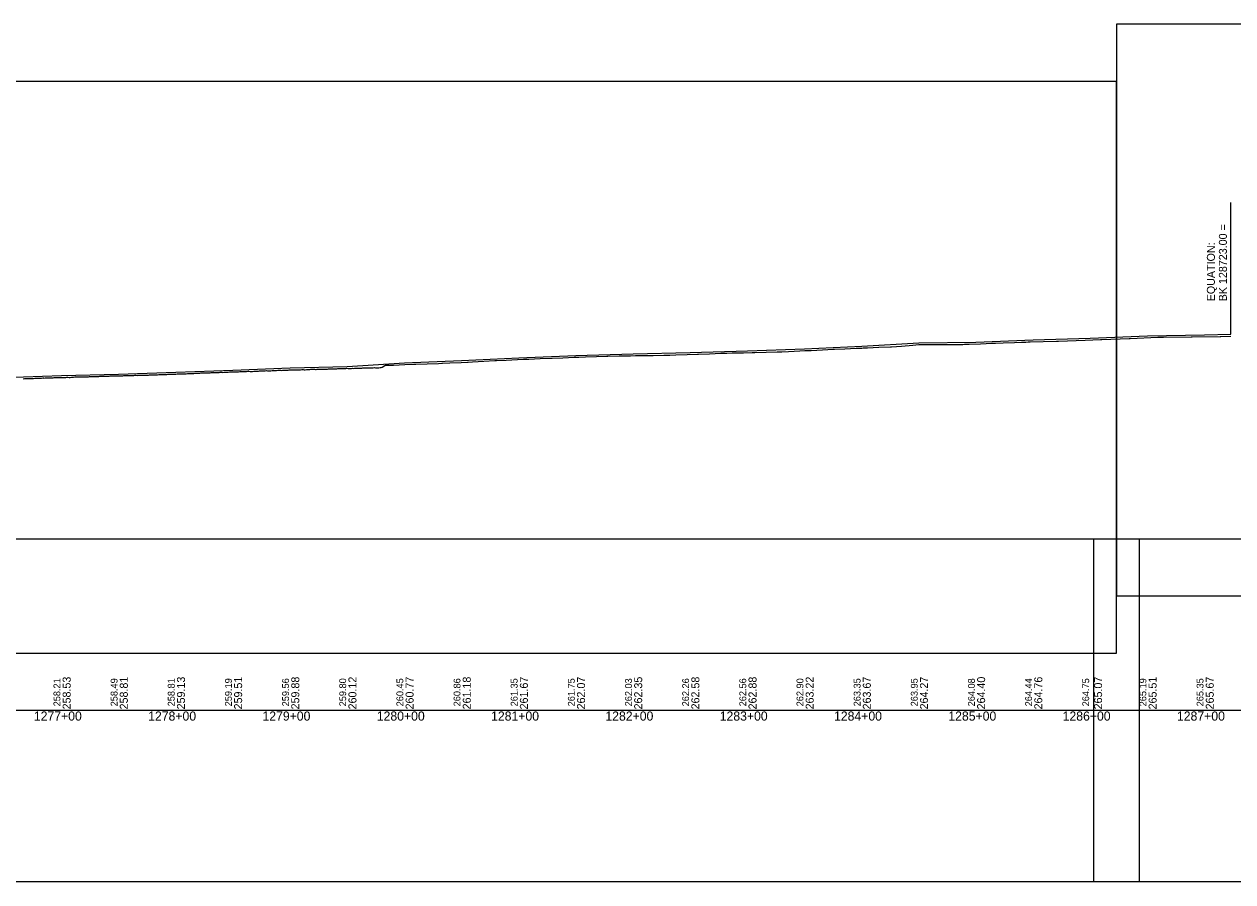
# Model space of a CAD drawing. Extents: x 2898 to 49495, y -15038 to -13538.
# Drawn here: x 17021 to 18078, y -15038 to -14288 of the extents above; entities that cross this region are included whole.
import ezdxf

# ---------------------------------------------------------------- set-up
doc = ezdxf.new("R2010")
doc.units = 0
for name, color, linetype in [('RD_DDB_Profile_EX', 7, 'Continuous'), ('RD_DDB_Profile_PR', 7, 'Continuous'), ('RD_DDB_StaTX', 7, 'Continuous'), ('RD_DDB_StripGrade', 7, 'Continuous'), ('RD_DDB_VCLbl', 7, 'Continuous'), ('RD_GPK_Profile_Cell', 7, 'Continuous'), ('RD_SHT_ShtClip', 7, 'Continuous')]:
    doc.layers.add(name, color=color, linetype=linetype)

msp = doc.modelspace()

# ---------------------------------------------------------------- linework, layer by layer
at = {"layer": 'RD_DDB_Profile_EX'}
for points in [[(17373.4, -14585.5), (17383.2, -14585.2), (17386.2, -14585), (17386.8, -14585), (17393.1, -14584.7), (17403, -14584.2), (17408.7, -14583.9), (17409.2, -14583.9), (17412.9, -14583.7), (17422.8, -14583.2), (17432.6, -14582.6), (17433.7, -14582.6), (17434, -14582.6), (17442.5, -14582.2), (17452.4, -14581.8), (17457.6, -14581.5), (17462.3, -14581.3), (17472.1, -14580.9), (17482.3, -14580.5), (17482.6, -14580.5), (17491.9, -14580.1), (17501.8, -14579.8), (17505.4, -14579.6), (17505.9, -14579.6), (17511.7, -14579.4), (17521.5, -14579), (17530.4, -14578.7), (17531, -14578.7), (17531.4, -14578.7), (17541.3, -14578.5), (17551.2, -14578.4), (17555.4, -14578.3), (17556.1, -14578.3), (17561, -14578.2), (17570.9, -14578.1), (17580.4, -14577.9), (17580.8, -14577.9), (17581.1, -14577.9), (17585.5, -14577.8), (17590.7, -14577.6), (17600.6, -14577.3), (17609.8, -14577), (17610.5, -14577), (17620.3, -14576.6), (17630.2, -14576.3), (17634.8, -14576.2), (17635.3, -14576.2), (17640.1, -14576), (17649.9, -14575.8), (17657.5, -14575.6), (17658.4, -14575.5), (17659.8, -14575.5), (17669.7, -14575.2), (17679.6, -14575), (17682.4, -14574.9), (17683.4, -14574.9), (17689.4, -14574.6), (17699.3, -14574.1), (17703.7, -14573.9), (17704.6, -14573.9), (17709.2, -14573.7), (17719.1, -14573.2), (17728.4, -14572.8), (17729, -14572.8), (17729.6, -14572.8), (17738.8, -14572.4), (17748.7, -14571.9), (17753.5, -14571.7), (17754.6, -14571.6), (17758.6, -14571.5), (17768.5, -14571), (17778.6, -14570.6), (17779.5, -14570.5), (17788.2, -14569.9), (17798.1, -14569.1), (17803.3, -14568.7), (17804.5, -14568.7), (17804.9, -14568.7), (17808, -14568.7), (17817, -14568.6), (17817.9, -14568.6), (17818.5, -14568.6), (17827.7, -14568.6), (17837.6, -14568.5), (17842, -14568.5), (17843.3, -14568.4), (17845.3, -14568.4), (17847.5, -14568.3), (17857.4, -14567.9), (17867.2, -14567.5), (17868.3, -14567.5), (17870.4, -14567.4), (17877.1, -14567.1), (17887, -14566.8), (17893.3, -14566.5), (17893.9, -14566.5), (17896.9, -14566.4), (17898.9, -14566.3), (17900.9, -14566.3), (17923.9, -14565.6), (17925.7, -14565.6)], [(17925.7, -14565.6), (17949, -14564.9), (17962.2, -14564.3), (17963.4, -14564.3), (17987.3, -14563.2), (17988.3, -14563.2), (18012.5, -14562.1), (18013.2, -14562.1), (18017.4, -14562.1), (18041.7, -14561.8), (18042.5, -14561.8), (18067, -14561.6), (18067.5, -14561.6), (18076.4, -14561.3)], [(17149.5, -14594.6), (17150.5, -14594.5), (17151.5, -14594.5), (17152.5, -14594.5), (17153.5, -14594.4), (17154.5, -14594.3), (17155.5, -14594.2), (17156.1, -14594.3), (17156.5, -14594.3), (17157.5, -14594.2), (17158.5, -14594.2), (17159.5, -14594.2), (17160.5, -14594.1), (17161.5, -14594.1), (17162.5, -14594.1), (17163.5, -14594), (17164.3, -14593.9), (17165.3, -14593.9), (17166.3, -14593.9), (17167.3, -14593.9), (17168.3, -14594), (17169.3, -14594), (17170.3, -14593.7), (17171.3, -14593.7), (17172.3, -14593.7), (17173.3, -14593.7), (17174.3, -14593.6), (17175.3, -14593.5), (17175.8, -14593.5), (17176.3, -14593.5), (17177.3, -14593.4), (17178.3, -14593.3), (17179.3, -14593.4), (17180.3, -14593.3), (17181.3, -14593.3), (17182.3, -14593.3), (17183.3, -14593.3), (17184.3, -14593.1), (17185.3, -14593.2), (17185.7, -14593.2), (17186.3, -14593.2), (17187.3, -14593.1), (17188.3, -14593), (17189.3, -14593), (17190.3, -14593), (17191.3, -14593), (17192.3, -14592.9), (17193.3, -14592.9), (17194.3, -14593), (17195.6, -14592.9), (17196.3, -14592.9), (17197.3, -14592.7), (17198.3, -14592.7), (17199.3, -14592.7), (17200.3, -14592.6), (17201.3, -14592.6), (17202.3, -14592.6), (17203.3, -14592.5), (17204.3, -14592.5), (17205.5, -14592.5), (17206.3, -14592.4), (17207.3, -14592.5), (17208.3, -14592.4), (17209.3, -14592.3), (17210.3, -14592.3), (17211.3, -14592.3), (17212.3, -14592.3), (17213.3, -14592.1), (17214.3, -14592.1), (17215.3, -14592.1), (17216.3, -14592), (17217.3, -14591.9), (17218.3, -14592.1), (17219.3, -14592.1), (17220.6, -14592.1), (17221.6, -14592), (17222.6, -14591.8), (17223.6, -14591.9), (17224.6, -14591.9), (17225.2, -14591.9), (17225.6, -14591.8), (17226.6, -14591.7), (17227.6, -14591.6), (17228.6, -14591.6), (17229.6, -14591.6), (17230.6, -14591.5), (17231.6, -14591.5), (17232.6, -14591.4), (17233.6, -14591.5), (17234.6, -14591.5), (17235.1, -14591.5), (17235.6, -14591.5), (17236.6, -14591.5), (17237.6, -14591.3), (17238.6, -14591.3), (17239.6, -14591.2), (17240.6, -14591.2), (17241.6, -14591.2), (17242.6, -14591.1), (17243.6, -14591), (17244.6, -14591)], [(17244.6, -14591), (17245, -14591.1), (17245.6, -14591.2), (17246.6, -14591.1), (17247.6, -14591), (17248.6, -14591), (17249.6, -14590.9), (17250.6, -14590.9), (17251.6, -14590.9), (17252.6, -14590.7), (17253.6, -14590.7), (17254.8, -14590.7), (17255.6, -14590.7), (17256.6, -14590.7), (17257.6, -14590.6), (17258.6, -14590.6), (17259.6, -14590.7), (17260.6, -14590.7), (17261.6, -14590.7), (17262.6, -14590.7), (17263.6, -14590.5), (17264.7, -14590.5), (17265.6, -14590.6), (17266.6, -14590.6), (17267.6, -14590.4), (17268.6, -14590.5), (17269.6, -14590.5), (17270.6, -14590.3), (17271.6, -14590.2), (17272.6, -14590.2), (17273.6, -14590.2), (17274.6, -14590.2), (17275.6, -14590.3), (17276.3, -14590.3), (17277.1, -14590.2), (17278.1, -14590.1), (17279.1, -14590.1), (17280.1, -14590.2), (17281.1, -14590.2), (17282.1, -14590.2), (17283.1, -14590.1), (17284.1, -14590.1), (17284.5, -14590.1), (17285.1, -14590.1), (17286.1, -14590.1), (17287.1, -14590), (17288.1, -14589.9), (17289.1, -14589.9), (17290.1, -14589.9), (17291.1, -14589.8), (17292.1, -14589.8), (17293.1, -14589.9), (17294.4, -14589.9), (17295.1, -14589.7), (17296.1, -14589.7), (17297.1, -14589.6), (17298.1, -14589.7), (17299.1, -14589.7), (17300.1, -14589.6), (17301.1, -14589.5), (17302.1, -14589.6), (17303.1, -14589.4), (17304.2, -14589.5), (17305.1, -14589.5), (17306.1, -14589.6), (17307.1, -14589.5), (17308.1, -14589.4), (17309.1, -14589.5), (17310.1, -14589.4), (17311.1, -14589.4), (17312.1, -14589.4), (17313.1, -14589.3), (17314.1, -14589.3), (17315.1, -14589.3), (17316.1, -14589.2), (17317.1, -14589.1), (17318.1, -14589.1), (17319.1, -14589.1), (17320.1, -14589.1), (17321.1, -14589), (17322.1, -14589), (17323.1, -14589), (17324.1, -14588.9), (17325.1, -14588.9), (17326.1, -14588.9), (17327.1, -14588.8), (17328.1, -14588.9), (17329.1, -14588.9), (17330.1, -14588.9), (17331.1, -14588.9), (17332.1, -14588.7), (17333.1, -14588.7), (17333.9, -14588.3), (17336.3, -14586.9), (17336.9, -14586.8), (17343.7, -14586.6), (17353.6, -14586.2), (17361.2, -14585.9), (17361.9, -14585.9), (17363.5, -14585.9), (17373.4, -14585.5)], [(17020, -14598.5), (17021, -14598.4), (17022, -14598.3), (17023, -14598.4), (17024, -14598.4), (17025, -14598.4), (17026, -14598.3), (17027, -14598.2), (17027.7, -14598.2), (17028, -14598.2), (17029, -14598.2), (17030, -14598.1), (17031, -14598), (17032, -14598), (17033, -14598), (17034, -14598), (17035, -14598), (17036, -14597.9), (17037, -14597.8), (17037.5, -14597.8), (17038, -14597.9), (17039, -14597.8), (17040, -14597.8), (17041, -14597.8), (17042, -14597.7), (17043, -14597.7), (17044, -14597.6), (17045, -14597.6), (17046, -14597.6), (17047, -14597.5), (17047.4, -14597.5), (17048, -14597.5), (17049, -14597.5), (17050, -14597.4), (17051, -14597.4), (17052, -14597.4)], [(17052, -14597.4), (17052.3, -14597.4), (17053, -14597.4), (17054, -14597.4), (17055, -14597.4), (17056, -14597.4), (17057.3, -14597.3), (17058, -14597.2), (17059, -14597.2), (17060, -14597.3), (17061, -14597.3), (17062, -14597.2), (17063, -14597.2), (17064, -14597.1), (17065, -14597), (17066, -14597), (17067.2, -14597), (17068, -14596.9), (17069, -14597), (17070, -14596.9), (17071, -14596.8), (17072, -14596.8), (17073, -14596.8), (17074, -14596.8), (17075, -14596.9), (17076, -14596.9), (17077, -14596.8), (17078, -14596.7), (17079, -14596.6), (17080, -14596.6), (17081, -14596.6), (17082, -14596.6), (17083, -14596.5), (17084, -14596.5), (17085, -14596.6), (17086, -14596.5), (17087, -14596.3), (17088, -14596.3), (17089, -14596.3), (17090, -14596.2), (17091, -14596.3), (17092, -14596.3), (17093, -14596.2), (17094, -14596.2), (17095, -14596.2), (17096, -14596.1), (17097, -14596.1), (17098, -14596.1), (17099, -14596), (17100, -14596.1), (17101, -14596.1), (17102, -14596), (17103, -14596), (17104, -14596), (17105, -14595.9), (17106, -14595.9), (17106.7, -14595.9), (17107, -14595.9), (17108, -14595.8), (17109, -14595.8), (17110, -14595.8), (17111, -14595.8), (17112, -14595.7), (17112.5, -14595.7), (17113.5, -14595.7), (17114.5, -14595.7), (17115.5, -14595.6), (17116.6, -14595.6), (17117.5, -14595.5), (17118.5, -14595.5), (17119.5, -14595.6), (17120.5, -14595.5), (17121.5, -14595.4), (17122.5, -14595.5), (17123.5, -14595.5), (17124.5, -14595.5), (17125.5, -14595.4), (17126.5, -14595.4), (17127.5, -14595.4), (17128.5, -14595.4), (17129.5, -14595.3), (17130.5, -14595.2), (17131.5, -14595.2), (17132.5, -14595.2), (17133.5, -14595.1), (17134.5, -14595.1), (17135.5, -14595.1), (17136.5, -14595.1), (17137.5, -14595), (17138.5, -14594.9), (17139.5, -14594.9), (17140.5, -14594.9), (17141.5, -14594.9), (17142.5, -14594.7), (17143.5, -14594.7), (17144.5, -14594.7), (17145.5, -14594.7), (17146.5, -14594.6), (17147.5, -14594.6), (17148.5, -14594.6), (17149.5, -14594.6)]]:
    msp.add_lwpolyline(points, dxfattribs=at)
at = {"layer": 'RD_DDB_Profile_PR'}
msp.add_lwpolyline([(17003.4, -14597.4), (17053.4, -14595.8), (17103.4, -14594.4), (17153.4, -14592.8), (17203.4, -14590.9), (17253.4, -14589.1), (17303.4, -14587.9), (17353.4, -14584.6), (17403.4, -14582.6), (17453.4, -14580.1), (17503.4, -14578.1), (17553.4, -14576.7), (17603.4, -14575.6), (17653.4, -14574.1), (17703.4, -14572.4), (17753.4, -14570.1), (17803.4, -14567.1), (17853.4, -14566.5), (17903.4, -14564.6), (17953.4, -14563.1), (18003.4, -14560.9), (18053.4, -14560.1), (18076.4, -14559.6)], dxfattribs=at)
at = {"layer": 'RD_DDB_VCLbl'}
for p, q in [((18076.4, -14559.6), (18076.4, -14444.4)), ((18076.4, -14561.3), (18076.4, -14561.3))]:
    msp.add_line(p, q, dxfattribs=at)
at = {"layer": 'RD_GPK_Profile_Cell'}
msp.add_line((2976.1, -14888.5), (48721.1, -14888.5), dxfattribs=at)
at = {"layer": 'RD_SHT_ShtClip'}
for points in [[(17976.4, -14288.5), (17976.4, -14788.5), (19475.4, -14788.5), (19475.4, -14788.5), (19475.4, -14288.5), (19475.4, -14288.5)], [(17976.2, -14838.5), (17976.2, -14338.5), (17976.2, -14338.5), (16476.4, -14338.5), (16476.4, -14838.5)], [(16456.4, -14738.5), (17996.1, -14738.5), (17996.1, -15038.5), (16456.4, -15038.5)], [(17956.4, -14738.5), (19495.4, -14738.5), (19495.4, -15038.5), (17956.4, -15038.5)]]:
    msp.add_lwpolyline(points, close=True, dxfattribs=at)

# ---------------------------------------------------------------- texts
at = {"layer": 'RD_DDB_Profile_PR'}
for s, p in [('BK 128723.00 =', (18072.9, -14530.8)), ('EQUATION:', (18062.4, -14530.8))]:
    msp.add_text(s, height=7, rotation=90, dxfattribs=at).set_placement(p)
at = {"layer": 'RD_DDB_StaTX'}
for s, p in [('1277+00', (17029.2, -14897.5)), ('1278+00', (17129.2, -14897.5)), ('1279+00', (17229.2, -14897.5)), ('1280+00', (17329.2, -14897.5)), ('1281+00', (17429.2, -14897.5)), ('1282+00', (17529.2, -14897.5)), ('1283+00', (17629.2, -14897.5)), ('1284+00', (17729.2, -14897.5)), ('1285+00', (17829.2, -14897.5)), ('1286+00', (17929.2, -14897.5)), ('1287+00', (18029.2, -14897.5))]:
    msp.add_text(s, height=8, dxfattribs=at).set_placement(p)
at = {"layer": 'RD_DDB_StripGrade'}
for s, height, p in [('258.21', 6, (17052.4, -14885)), ('258.53', 7, (17061.4, -14887.7)), ('258.49', 6, (17102.4, -14885)), ('258.81', 7, (17111.4, -14887.7)), ('258.81', 6, (17152.4, -14885)), ('259.13', 7, (17161.4, -14887.7)), ('259.19', 6, (17202.4, -14885)), ('259.51', 7, (17211.4, -14887.7)), ('259.56', 6, (17252.4, -14885)), ('259.88', 7, (17261.4, -14887.7)), ('259.80', 6, (17302.4, -14885)), ('260.12', 7, (17311.4, -14887.7)), ('260.45', 6, (17352.4, -14885)), ('260.77', 7, (17361.4, -14887.7)), ('260.86', 6, (17402.4, -14885)), ('261.18', 7, (17411.4, -14887.7)), ('261.35', 6, (17452.4, -14885)), ('261.67', 7, (17461.4, -14887.7)), ('261.75', 6, (17502.4, -14885)), ('262.07', 7, (17511.4, -14887.7)), ('262.03', 6, (17552.4, -14885)), ('262.35', 7, (17561.4, -14887.7)), ('262.26', 6, (17602.4, -14885)), ('262.58', 7, (17611.4, -14887.7)), ('262.56', 6, (17652.4, -14885)), ('262.88', 7, (17661.4, -14887.7)), ('262.90', 6, (17702.4, -14885)), ('263.22', 7, (17711.4, -14887.7)), ('263.35', 6, (17752.4, -14885)), ('263.67', 7, (17761.4, -14887.7)), ('263.95', 6, (17802.4, -14885)), ('264.27', 7, (17811.4, -14887.7)), ('264.08', 6, (17852.4, -14885)), ('264.40', 7, (17861.4, -14887.7)), ('264.44', 6, (17902.4, -14885)), ('264.76', 7, (17911.4, -14887.7)), ('264.75', 6, (17952.4, -14885)), ('265.07', 7, (17963.7, -14887.7)), ('265.19', 6, (18002.4, -14885)), ('265.51', 7, (18011.4, -14887.7)), ('265.35', 6, (18052.4, -14885)), ('265.67', 7, (18061.4, -14887.7))]:
    msp.add_text(s, height=height, rotation=90, dxfattribs=at).set_placement(p)

doc.saveas('drawing.dxf')
